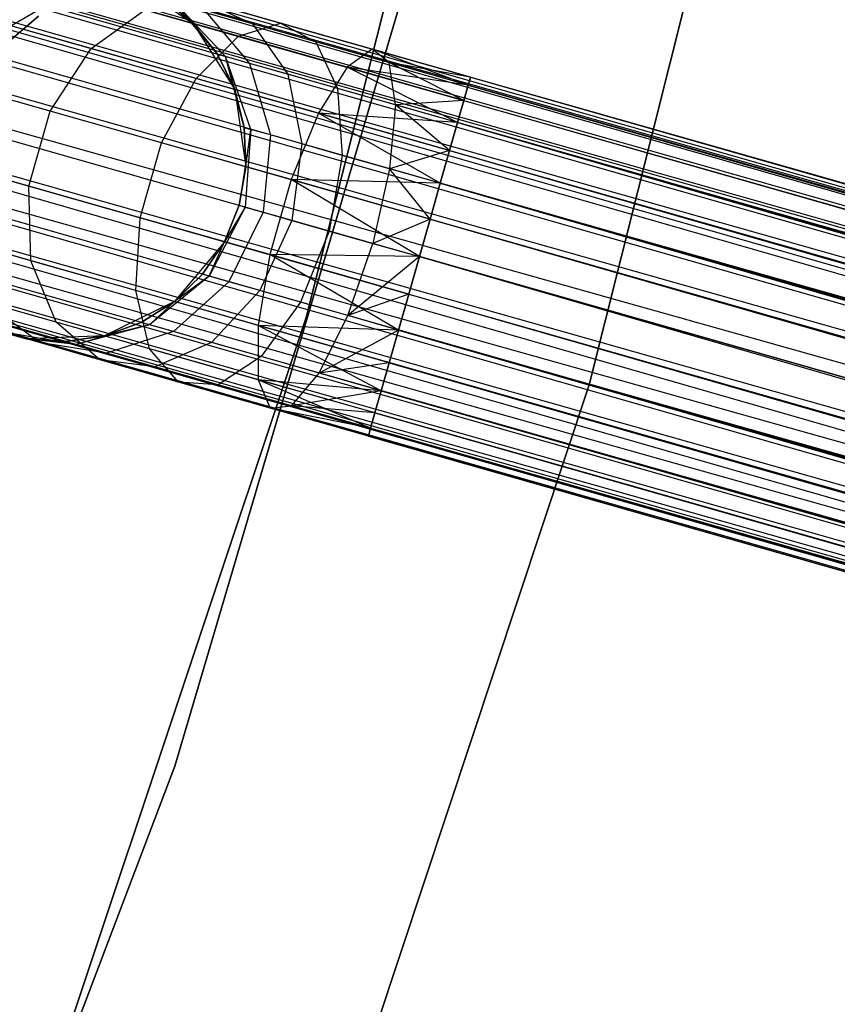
# Model space of a CAD drawing. Extents: x -189 to 189, y -189 to 189.
# Tile 420 of 591: x 57.95 to 62.3, y -21.06 to -15.82. Entities that reach past the tile are written whole.
import ezdxf

# ---------------------------------------------------------------- set-up
doc = ezdxf.new("R2010")
doc.units = 0
doc.header["$LTSCALE"] = 25.4
doc.layers.get('0').update_dxf_attribs({"linetype": 'CONTINUOUS'})

# ---------------------------------------------------------------- blocks, each defined once
blk = doc.blocks.new('CAMELEON-KENAI-C-12244_STL')
at = {"color": 0}
for p, q in [((162.3074, -45.2657, -9), (41.87, -10.9099, -9.191)), ((162.3074, -45.2657, -9), (41.87, -10.9099, -9.191)), ((162.3426, -45.1421, -9.3955), (41.87, -10.9099, -9.809)), ((162.3426, -45.1421, -9.3955), (41.87, -10.9099, -9.809)), ((162.3307, -45.1839, -9.809), (41.87, -10.9099, -9.809)), ((162.3307, -45.1839, -9.809), (41.87, -10.9099, -9.809)), ((162.3426, -45.1421, -9.3955), (41.8819, -10.8681, -9.3955)), ((162.3426, -45.1421, -9.3955), (41.8819, -10.8681, -9.6045)), ((162.3074, -45.2657, -9), (41.8819, -10.8681, -9.3955)), ((162.3074, -45.2657, -9), (41.8819, -10.8681, -9.3955)), ((162.3426, -45.1421, -9.3955), (41.8819, -10.8681, -9.3955)), ((162.3426, -45.1421, -9.3955), (41.8819, -10.8681, -9.6045)), ((41.8468, -10.9917, -9), (162.3074, -45.2657, -9)), ((41.8468, -10.9917, -9), (162.3074, -45.2657, -9)), ((162.3307, -45.1839, -9.809), (41.8468, -10.9917, -10)), ((162.3307, -45.1839, -9.809), (41.8468, -10.9917, -10)), ((41.8131, -11.1099, -8.8309), (162.3074, -45.2657, -9)), ((41.8131, -11.1099, -8.8309), (162.3074, -45.2657, -9)), ((41.8131, -11.1099, -8.8309), (162.2312, -45.5333, -8.691)), ((41.8131, -11.1099, -8.8309), (162.2312, -45.5333, -8.691)), ((162.3307, -45.1839, -9.809), (41.8131, -11.1099, -10.1691)), ((162.3307, -45.1839, -9.809), (41.8131, -11.1099, -10.1691)), ((162.2738, -45.3839, -10.1691), (41.8131, -11.1099, -10.1691)), ((162.2738, -45.3839, -10.1691), (41.8131, -11.1099, -10.1691)), ((41.7706, -11.2593, -8.691), (162.2312, -45.5333, -8.691)), ((41.7706, -11.2593, -8.691), (162.2312, -45.5333, -8.691)), ((41.7706, -11.2593, -8.691), (162.1273, -45.8987, -8.5219)), ((41.7706, -11.2593, -8.691), (162.1273, -45.8987, -8.5219)), ((162.2738, -45.3839, -10.1691), (41.7706, -11.2593, -10.309)), ((162.2738, -45.3839, -10.1691), (41.7706, -11.2593, -10.309)), ((162.1817, -45.7075, -10.4135), (41.7706, -11.2593, -10.309)), ((162.1817, -45.7075, -10.4135), (41.7706, -11.2593, -10.309)), ((41.7211, -11.4335, -8.5864), (162.1273, -45.8987, -8.5219)), ((41.7211, -11.4335, -8.5864), (162.1273, -45.8987, -8.5219)), ((162.1817, -45.7075, -10.4135), (41.7211, -11.4335, -10.4135)), ((162.1817, -45.7075, -10.4135), (41.7211, -11.4335, -10.4135)), ((162.1273, -45.8987, -8.5219), (41.6667, -11.6247, -8.5219)), ((162.1273, -45.8987, -8.5219), (41.6667, -11.6247, -8.5219)), ((41.6667, -11.6247, -10.4781), (162.1817, -45.7075, -10.4135)), ((41.6667, -11.6247, -10.4781), (162.1817, -45.7075, -10.4135)), ((41.6098, -11.8247, -8.5), (162.0704, -46.0987, -8.5)), ((41.6098, -11.8247, -8.5), (162.0704, -46.0987, -8.5)), ((41.6098, -11.8247, -10.5), (162.0704, -46.0987, -10.5)), ((41.6098, -11.8247, -10.5), (162.0704, -46.0987, -10.5)), ((41.6098, -11.8247, -10.5), (162.1817, -45.7075, -10.4135)), ((41.6098, -11.8247, -10.5), (162.1817, -45.7075, -10.4135)), ((41.5529, -12.0246, -8.5219), (162.0135, -46.2986, -8.5219)), ((41.5529, -12.0246, -8.5219), (162.0135, -46.2986, -8.5219)), ((41.5529, -12.0246, -8.5219), (161.9095, -46.664, -8.691)), ((41.5529, -12.0246, -8.5219), (161.9095, -46.664, -8.691)), ((41.5529, -12.0246, -10.4781), (162.0704, -46.0987, -10.5)), ((41.5529, -12.0246, -10.4781), (162.0704, -46.0987, -10.5)), ((161.9591, -46.4899, -10.4135), (41.4985, -12.2159, -10.4135)), ((41.4985, -12.2159, -10.4135), (162.0704, -46.0987, -10.5)), ((161.9591, -46.4899, -10.4135), (41.4985, -12.2159, -10.4135)), ((41.4985, -12.2159, -8.5864), (161.9095, -46.664, -8.691)), ((41.4985, -12.2159, -8.5864), (161.9095, -46.664, -8.691)), ((41.4985, -12.2159, -10.4135), (162.0704, -46.0987, -10.5)), ((161.9591, -46.4899, -10.4135), (41.4489, -12.39, -10.309)), ((161.9591, -46.4899, -10.4135), (41.4489, -12.39, -10.309)), ((161.9095, -46.664, -8.691), (41.4489, -12.39, -8.691)), ((41.4489, -12.39, -8.691), (161.8334, -46.9316, -9)), ((41.4489, -12.39, -8.691), (161.8334, -46.9316, -9)), ((161.9095, -46.664, -8.691), (41.4489, -12.39, -8.691)), ((161.9591, -46.4899, -10.4135), (41.4064, -12.5394, -10.1691)), ((161.9591, -46.4899, -10.4135), (41.4064, -12.5394, -10.1691)), ((161.867, -46.8134, -10.1691), (41.4064, -12.5394, -10.1691)), ((161.867, -46.8134, -10.1691), (41.4064, -12.5394, -10.1691)), ((41.4064, -12.5394, -8.8309), (161.8334, -46.9316, -9)), ((41.4064, -12.5394, -8.8309), (161.8334, -46.9316, -9)), ((161.867, -46.8134, -10.1691), (41.3728, -12.6576, -10)), ((161.867, -46.8134, -10.1691), (41.3728, -12.6576, -10)), ((161.8334, -46.9316, -9), (41.3728, -12.6576, -9)), ((161.8334, -46.9316, -9), (41.3728, -12.6576, -9)), ((161.867, -46.8134, -10.1691), (41.3495, -12.7394, -9.809)), ((161.867, -46.8134, -10.1691), (41.3495, -12.7394, -9.809)), ((161.8101, -47.0134, -9.809), (41.3495, -12.7394, -9.809)), ((161.8101, -47.0134, -9.809), (41.3495, -12.7394, -9.809)), ((161.7982, -47.0552, -9.3955), (41.3495, -12.7394, -9.191)), ((161.7982, -47.0552, -9.3955), (41.3495, -12.7394, -9.191)), ((161.8334, -46.9316, -9), (41.3495, -12.7394, -9.191)), ((161.8334, -46.9316, -9), (41.3495, -12.7394, -9.191)), ((161.8101, -47.0134, -9.809), (41.3376, -12.7812, -9.6045)), ((161.8101, -47.0134, -9.809), (41.3376, -12.7812, -9.3955)), ((161.8101, -47.0134, -9.809), (41.3376, -12.7812, -9.6045)), ((161.8101, -47.0134, -9.809), (41.3376, -12.7812, -9.3955)), ((161.7982, -47.0552, -9.3955), (41.3376, -12.7812, -9.3955)), ((161.7982, -47.0552, -9.3955), (41.3376, -12.7812, -9.3955)), ((60.6062, -12.9119, -167), (59.4724, -17.4038, -167)), ((59.4724, -17.4038, -168), (60.6062, -12.9119, -168)), ((60.6062, -12.9119, -167), (59.4724, -17.4038, -167)), ((59.4724, -17.4038, -168), (60.6062, -12.9119, -168)), ((60.9822, -17.7628, -160.5), (62.1387, -13.1571, -160.5)), ((62.1387, -13.1571, -170), (60.9822, -17.7628, -170)), ((60.9822, -17.7628, -160.5), (62.1387, -13.1571, -160.5)), ((62.1387, -13.1571, -170), (60.9822, -17.7628, -170)), ((60.1008, -15.295, -160.5), (58.7724, -19.7954, -160.5)), ((58.7724, -19.7954, -170), (60.1008, -15.295, -170)), ((58.7724, -19.7954, -170), (60.1008, -15.295, -170)), ((60.1008, -15.295, -160.5), (58.7724, -19.7954, -160.5)), ((58.5259, -15.6037, -167), (58.8711, -15.8355, -167)), ((58.5259, -15.6037, -167), (58.8711, -15.8355, -167)), ((57.8979, -15.8479, -160.0955), (58.2314, -15.6535, -160.25)), ((57.8979, -15.8479, -160.0955), (58.2314, -15.6535, -160.25)), ((58.8711, -15.8355, -161.5), (58.7107, -15.7015, -161.5)), ((58.7107, -15.7015, -161.5), (58.8711, -15.8355, -167)), ((58.7107, -15.7015, -161.5), (58.8711, -15.8355, -167)), ((58.8711, -15.8355, -161.5), (58.7107, -15.7015, -161.5)), ((58.7661, -15.7173, -161.0623), (59.0437, -16.0124, -161.1555)), ((59.0001, -16, -161.5), (58.7661, -15.7173, -161.0623)), ((58.8711, -15.8355, -161.5), (58.7661, -15.7173, -161.0623)), ((59.0001, -16, -161.5), (58.7661, -15.7173, -161.0623)), ((58.8711, -15.8355, -161.5), (58.7661, -15.7173, -161.0623)), ((58.7661, -15.7173, -161.0623), (59.0437, -16.0124, -161.1555)), ((58.9177, -15.7152, -160.0119), (59.187, -15.837, -160.3043)), ((59.3369, -15.8345, -159.6774), (58.9177, -15.7152, -160.0119)), ((59.3369, -15.8345, -159.6774), (58.9177, -15.7152, -160.0119)), ((58.9177, -15.7152, -160.0119), (59.187, -15.837, -160.3043)), ((58.0452, -15.7969, -165), (57.7485, -16.0494, -165)), ((57.7485, -16.0494, -167), (58.0452, -15.7969, -167)), ((57.7485, -16.0494, -167), (58.0452, -15.7969, -167)), ((58.0452, -15.7969, -165), (57.7485, -16.0494, -165)), ((58.3272, -15.9701, -159.5137), (58.6135, -15.7623, -159.7322)), ((58.3272, -15.9701, -159.5137), (58.6135, -15.7623, -159.7322)), ((59.1115, -15.904, -159.3349), (58.6135, -15.7623, -159.7322)), ((59.1115, -15.904, -159.3349), (58.6135, -15.7623, -159.7322)), ((58.9286, -15.7635, -160.6545), (59.1716, -16.0488, -160.8346)), ((59.187, -15.837, -160.3043), (58.9286, -15.7635, -160.6545)), ((59.187, -15.837, -160.3043), (58.9286, -15.7635, -160.6545)), ((58.9286, -15.7635, -160.6545), (59.1716, -16.0488, -160.8346)), ((58.3272, -15.9701, -159.5137), (57.8979, -15.8479, -160.0955)), ((58.3272, -15.9701, -159.5137), (57.8979, -15.8479, -160.0955)), ((58.8711, -15.8355, -167), (59.0922, -16.1877, -167)), ((59.0001, -16, -161.5), (58.8711, -15.8355, -161.5)), ((58.8711, -15.8355, -167), (59.0001, -16, -161.5)), ((58.8711, -15.8355, -167), (59.0922, -16.1877, -167)), ((58.8711, -15.8355, -161.5), (58.8711, -15.8355, -167)), ((58.8711, -15.8355, -161.5), (58.8711, -15.8355, -167)), ((59.0001, -16, -161.5), (58.8711, -15.8355, -161.5)), ((58.8711, -15.8355, -167), (59.0001, -16, -161.5)), ((59.1115, -15.904, -159.3349), (59.3369, -15.8345, -159.6774)), ((59.1115, -15.904, -159.3349), (59.3369, -15.8345, -159.6774)), ((59.187, -15.837, -160.3043), (59.375, -16.1067, -160.5589)), ((59.5239, -15.9329, -160.0356), (59.187, -15.837, -160.3043)), ((59.5239, -15.9329, -160.0356), (59.187, -15.837, -160.3043)), ((59.187, -15.837, -160.3043), (59.375, -16.1067, -160.5589)), ((59.3369, -15.8345, -159.6774), (59.5239, -15.9329, -160.0356)), ((59.8251, -15.9734, -159.4672), (59.3369, -15.8345, -159.6774)), ((59.8251, -15.9734, -159.4672), (59.3369, -15.8345, -159.6774)), ((59.3369, -15.8345, -159.6774), (59.5239, -15.9329, -160.0356)), ((58.8868, -16.1293, -159.0673), (59.1115, -15.904, -159.3349)), ((58.8868, -16.1293, -159.0673), (59.1115, -15.904, -159.3349)), ((59.6915, -16.069, -159.0852), (59.1115, -15.904, -159.3349)), ((59.6915, -16.069, -159.0852), (59.1115, -15.904, -159.3349)), ((59.5239, -15.9329, -160.0356), (59.6402, -16.1821, -160.3474)), ((59.9161, -16.0445, -159.8666), (59.5239, -15.9329, -160.0356)), ((59.9161, -16.0445, -159.8666), (59.5239, -15.9329, -160.0356)), ((59.5239, -15.9329, -160.0356), (59.6402, -16.1821, -160.3474)), ((58.1082, -16.3027, -159.3941), (58.3272, -15.9701, -159.5137)), ((58.1082, -16.3027, -159.3941), (58.3272, -15.9701, -159.5137)), ((58.8868, -16.1293, -159.0673), (58.3272, -15.9701, -159.5137)), ((58.8868, -16.1293, -159.0673), (58.3272, -15.9701, -159.5137)), ((59.0437, -16.0124, -161.1555), (59.0001, -16, -161.5)), ((59.0922, -16.1877, -161.5), (59.0001, -16, -161.5)), ((59.0437, -16.0124, -161.1555), (59.0001, -16, -161.5)), ((59.0001, -16, -161.5), (59.0922, -16.1877, -167)), ((59.0001, -16, -161.5), (59.0922, -16.1877, -167)), ((59.0922, -16.1877, -161.5), (59.0001, -16, -161.5)), ((59.8251, -15.9734, -159.4672), (59.6915, -16.069, -159.0852)), ((59.8251, -15.9734, -159.4672), (59.6915, -16.069, -159.0852)), ((60.349, -16.1224, -159.6045), (59.8251, -15.9734, -159.4672)), ((60.349, -16.1224, -159.3955), (59.8251, -15.9734, -159.4672)), ((60.3371, -16.1642, -159.191), (59.8251, -15.9734, -159.4672)), ((60.349, -16.1224, -159.3955), (59.8251, -15.9734, -159.4672)), ((60.3371, -16.1642, -159.191), (59.8251, -15.9734, -159.4672)), ((60.349, -16.1224, -159.6045), (59.8251, -15.9734, -159.4672)), ((59.9161, -16.0445, -159.8666), (59.8251, -15.9734, -159.4672)), ((59.9161, -16.0445, -159.8666), (59.8251, -15.9734, -159.4672)), ((59.1716, -16.0488, -160.8346), (59.0437, -16.0124, -161.1555)), ((59.1716, -16.0488, -160.8346), (59.0437, -16.0124, -161.1555)), ((59.1788, -16.4006, -161.2188), (59.0437, -16.0124, -161.1555)), ((59.1432, -16.3905, -161.5), (59.0437, -16.0124, -161.1555)), ((59.1788, -16.4006, -161.2188), (59.0437, -16.0124, -161.1555)), ((59.1432, -16.3905, -161.5), (59.0437, -16.0124, -161.1555)), ((59.0922, -16.1877, -161.5), (59.0437, -16.0124, -161.1555)), ((59.0922, -16.1877, -161.5), (59.0437, -16.0124, -161.1555)), ((59.1716, -16.0488, -160.8346), (59.2831, -16.4303, -160.9568)), ((59.375, -16.1067, -160.5589), (59.1716, -16.0488, -160.8346)), ((59.375, -16.1067, -160.5589), (59.1716, -16.0488, -160.8346)), ((59.1716, -16.0488, -160.8346), (59.2831, -16.4303, -160.9568)), ((60.349, -16.1224, -159.6045), (59.9161, -16.0445, -159.8666)), ((60.3371, -16.1642, -159.809), (59.9161, -16.0445, -159.8666)), ((60.349, -16.1224, -159.6045), (59.9161, -16.0445, -159.8666)), ((60.3371, -16.1642, -159.809), (59.9161, -16.0445, -159.8666)), ((60.3138, -16.246, -160), (59.9161, -16.0445, -159.8666)), ((60.3138, -16.246, -160), (59.9161, -16.0445, -159.8666)), ((59.9489, -16.27, -160.2145), (59.9161, -16.0445, -159.8666)), ((59.9489, -16.27, -160.2145), (59.9161, -16.0445, -159.8666)), ((59.375, -16.1067, -160.5589), (59.4492, -16.4775, -160.7318)), ((59.6402, -16.1821, -160.3474), (59.375, -16.1067, -160.5589)), ((59.6402, -16.1821, -160.3474), (59.375, -16.1067, -160.5589)), ((59.375, -16.1067, -160.5589), (59.4492, -16.4775, -160.7318)), ((59.6915, -16.069, -159.0852), (59.5384, -16.3147, -158.7867)), ((59.6915, -16.069, -159.0852), (59.5384, -16.3147, -158.7867)), ((60.2802, -16.3642, -158.8309), (59.6915, -16.069, -159.0852)), ((60.3138, -16.246, -159), (59.6915, -16.069, -159.0852)), ((60.2802, -16.3642, -158.8309), (59.6915, -16.069, -159.0852)), ((60.3138, -16.246, -159), (59.6915, -16.069, -159.0852)), ((60.3371, -16.1642, -159.191), (59.6915, -16.069, -159.0852)), ((60.3371, -16.1642, -159.191), (59.6915, -16.069, -159.0852)), ((58.7015, -16.4715, -158.9209), (58.8868, -16.1293, -159.0673)), ((58.7015, -16.4715, -158.9209), (58.8868, -16.1293, -159.0673)), ((59.5384, -16.3147, -158.7867), (58.8868, -16.1293, -159.0673)), ((59.5384, -16.3147, -158.7867), (58.8868, -16.1293, -159.0673)), ((60.3138, -16.246, -160), (60.3371, -16.1642, -159.809)), ((60.3371, -16.1642, -159.191), (60.3138, -16.246, -159)), ((60.3371, -16.1642, -159.191), (60.3138, -16.246, -159)), ((60.3138, -16.246, -160), (60.3371, -16.1642, -159.809)), ((60.3371, -16.1642, -159.809), (60.349, -16.1224, -159.6045)), ((60.349, -16.1224, -159.3955), (60.3371, -16.1642, -159.191)), ((60.349, -16.1224, -159.3955), (60.3371, -16.1642, -159.191)), ((60.3371, -16.1642, -159.809), (60.349, -16.1224, -159.6045)), ((60.3371, -16.1642, -159.809), (154.9091, -43.1607, -160)), ((60.3371, -16.1642, -159.809), (154.9091, -43.1607, -160)), ((60.3371, -16.1642, -159.809), (154.9442, -43.0371, -159.6045)), ((60.3371, -16.1642, -159.809), (154.9442, -43.0371, -159.6045)), ((60.3371, -16.1642, -159.191), (154.9324, -43.0789, -159.191)), ((60.3371, -16.1642, -159.191), (154.9324, -43.0789, -159.191)), ((60.3371, -16.1642, -159.191), (154.8755, -43.2789, -158.8309)), ((60.3371, -16.1642, -159.191), (154.8755, -43.2789, -158.8309)), ((60.349, -16.1224, -159.6045), (154.9442, -43.0371, -159.6045)), ((60.349, -16.1224, -159.6045), (154.9442, -43.0371, -159.6045)), ((60.349, -16.1224, -159.6045), (154.9324, -43.0789, -159.191)), ((60.349, -16.1224, -159.6045), (154.9324, -43.0789, -159.191)), ((60.349, -16.1224, -159.3955), (154.9324, -43.0789, -159.191)), ((60.349, -16.1224, -159.3955), (154.9324, -43.0789, -159.191)), ((58.1082, -16.3027, -159.3941), (57.653, -16.1732, -160.0109)), ((58.1082, -16.3027, -159.3941), (57.653, -16.1732, -160.0109)), ((59.0922, -16.1877, -167), (59.1509, -16.5994, -167)), ((59.1432, -16.3905, -161.5), (59.0922, -16.1877, -161.5)), ((59.0922, -16.1877, -167), (59.1432, -16.3905, -161.5)), ((59.0922, -16.1877, -167), (59.1509, -16.5994, -167)), ((59.0922, -16.1877, -161.5), (59.0922, -16.1877, -167)), ((59.0922, -16.1877, -161.5), (59.0922, -16.1877, -167)), ((59.1432, -16.3905, -161.5), (59.0922, -16.1877, -161.5)), ((59.0922, -16.1877, -167), (59.1432, -16.3905, -161.5)), ((59.6402, -16.1821, -160.3474), (59.6656, -16.5391, -160.5591)), ((59.9489, -16.27, -160.2145), (59.6402, -16.1821, -160.3474)), ((59.9489, -16.27, -160.2145), (59.6402, -16.1821, -160.3474)), ((59.6402, -16.1821, -160.3474), (59.6656, -16.5391, -160.5591)), ((59.9489, -16.27, -160.2145), (59.9177, -16.6108, -160.4506)), ((59.9489, -16.27, -160.2145), (59.9177, -16.6108, -160.4506)), ((60.3138, -16.246, -160), (59.9489, -16.27, -160.2145)), ((60.3138, -16.246, -160), (59.9489, -16.27, -160.2145)), ((60.2802, -16.3642, -160.1691), (59.9489, -16.27, -160.2145)), ((60.2802, -16.3642, -160.1691), (59.9489, -16.27, -160.2145)), ((60.2377, -16.5136, -160.309), (59.9489, -16.27, -160.2145)), ((60.2377, -16.5136, -160.309), (59.9489, -16.27, -160.2145)), ((60.2802, -16.3642, -160.1691), (60.3138, -16.246, -160)), ((60.3138, -16.246, -159), (60.2802, -16.3642, -158.8309)), ((60.3138, -16.246, -159), (60.2802, -16.3642, -158.8309)), ((60.2802, -16.3642, -160.1691), (60.3138, -16.246, -160)), ((60.3138, -16.246, -160), (154.9091, -43.1607, -160)), ((60.3138, -16.246, -160), (154.9091, -43.1607, -160)), ((60.3138, -16.246, -159), (154.8755, -43.2789, -158.8309)), ((60.3138, -16.246, -159), (154.8755, -43.2789, -158.8309)), ((57.9944, -16.7027, -159.3941), (58.1082, -16.3027, -159.3941)), ((57.9944, -16.7027, -159.3941), (58.1082, -16.3027, -159.3941)), ((58.7015, -16.4715, -158.9209), (58.1082, -16.3027, -159.3941)), ((58.7015, -16.4715, -158.9209), (58.1082, -16.3027, -159.3941)), ((59.5384, -16.3147, -158.7867), (59.3923, -16.6681, -158.6233)), ((59.5384, -16.3147, -158.7867), (59.3923, -16.6681, -158.6233)), ((60.1881, -16.6878, -158.5865), (59.5384, -16.3147, -158.7867)), ((60.2377, -16.5136, -158.691), (59.5384, -16.3147, -158.7867)), ((60.1881, -16.6878, -158.5865), (59.5384, -16.3147, -158.7867)), ((60.2377, -16.5136, -158.691), (59.5384, -16.3147, -158.7867)), ((60.2802, -16.3642, -158.8309), (59.5384, -16.3147, -158.7867)), ((60.2802, -16.3642, -158.8309), (59.5384, -16.3147, -158.7867)), ((60.2377, -16.5136, -160.309), (60.2802, -16.3642, -160.1691)), ((60.2802, -16.3642, -158.8309), (60.2377, -16.5136, -158.691)), ((60.2802, -16.3642, -158.8309), (60.2377, -16.5136, -158.691)), ((60.2377, -16.5136, -160.309), (60.2802, -16.3642, -160.1691)), ((60.2802, -16.3642, -160.1691), (154.8329, -43.4283, -160.309)), ((60.2802, -16.3642, -160.1691), (154.8329, -43.4283, -160.309)), ((60.2802, -16.3642, -160.1691), (154.9091, -43.1607, -160)), ((60.2802, -16.3642, -160.1691), (154.9091, -43.1607, -160)), ((60.2802, -16.3642, -158.8309), (154.8755, -43.2789, -158.8309)), ((60.2802, -16.3642, -158.8309), (154.8755, -43.2789, -158.8309)), ((60.2802, -16.3642, -158.8309), (154.7834, -43.6025, -158.5865)), ((60.2802, -16.3642, -158.8309), (154.7834, -43.6025, -158.5865)), ((59.1788, -16.4006, -161.2188), (59.115, -16.8053, -161.5)), ((59.1788, -16.4006, -161.2188), (59.115, -16.8053, -161.5)), ((59.1509, -16.5994, -161.5), (59.1432, -16.3905, -161.5)), ((59.1432, -16.3905, -161.5), (59.1788, -16.4006, -161.2188)), ((59.1432, -16.3905, -161.5), (59.1788, -16.4006, -161.2188)), ((59.1432, -16.3905, -161.5), (59.1509, -16.5994, -167)), ((59.1432, -16.3905, -161.5), (59.1509, -16.5994, -167)), ((59.1509, -16.5994, -161.5), (59.1432, -16.3905, -161.5)), ((59.1788, -16.4006, -161.2188), (59.1478, -16.8147, -161.2412)), ((59.1788, -16.4006, -161.2188), (59.1478, -16.8147, -161.2412)), ((59.1509, -16.5994, -161.5), (59.1788, -16.4006, -161.2188)), ((59.1509, -16.5994, -161.5), (59.1788, -16.4006, -161.2188)), ((59.2831, -16.4303, -160.9568), (59.1788, -16.4006, -161.2188)), ((59.2831, -16.4303, -160.9568), (59.1788, -16.4006, -161.2188)), ((58.5877, -16.8715, -158.9209), (58.7015, -16.4715, -158.9209)), ((58.5877, -16.8715, -158.9209), (58.7015, -16.4715, -158.9209)), ((59.3923, -16.6681, -158.6233), (58.7015, -16.4715, -158.9209)), ((59.3923, -16.6681, -158.6233), (58.7015, -16.4715, -158.9209)), ((59.2831, -16.4303, -160.9568), (59.2439, -16.842, -161)), ((59.2831, -16.4303, -160.9568), (59.2439, -16.842, -161)), ((59.4492, -16.4775, -160.7318), (59.2831, -16.4303, -160.9568)), ((59.4492, -16.4775, -160.7318), (59.2831, -16.4303, -160.9568)), ((59.4492, -16.4775, -160.7318), (59.3967, -16.8855, -160.7929)), ((59.4492, -16.4775, -160.7318), (59.3967, -16.8855, -160.7929)), ((59.6656, -16.5391, -160.5591), (59.4492, -16.4775, -160.7318)), ((59.6656, -16.5391, -160.5591), (59.4492, -16.4775, -160.7318)), ((60.2377, -16.5136, -160.309), (59.9177, -16.6108, -160.4506)), ((60.2377, -16.5136, -160.309), (59.9177, -16.6108, -160.4506)), ((60.1881, -16.6878, -160.4135), (60.2377, -16.5136, -160.309)), ((60.2377, -16.5136, -158.691), (60.1881, -16.6878, -158.5865)), ((60.2377, -16.5136, -158.691), (60.1881, -16.6878, -158.5865)), ((60.1881, -16.6878, -160.4135), (60.2377, -16.5136, -160.309)), ((60.2377, -16.5136, -160.309), (154.8329, -43.4283, -160.309)), ((60.2377, -16.5136, -160.309), (154.8329, -43.4283, -160.309)), ((60.2377, -16.5136, -158.691), (154.7834, -43.6025, -158.5865)), ((60.2377, -16.5136, -158.691), (154.7834, -43.6025, -158.5865)), ((57.9944, -16.7027, -159.3941), (57.5392, -16.5732, -160.0109)), ((57.9944, -16.7027, -159.3941), (57.5392, -16.5732, -160.0109)), ((59.6656, -16.5391, -160.5591), (59.5959, -16.9422, -160.634)), ((59.6656, -16.5391, -160.5591), (59.5959, -16.9422, -160.634)), ((59.9177, -16.6108, -160.4506), (59.6656, -16.5391, -160.5591)), ((59.9177, -16.6108, -160.4506), (59.6656, -16.5391, -160.5591)), ((59.1509, -16.5994, -167), (59.115, -16.8053, -167)), ((59.115, -16.8053, -161.5), (59.1509, -16.5994, -161.5)), ((59.115, -16.8053, -161.5), (59.1509, -16.5994, -161.5)), ((59.1509, -16.5994, -167), (59.115, -16.8053, -167)), ((59.1509, -16.5994, -161.5), (59.1509, -16.5994, -167)), ((59.1509, -16.5994, -161.5), (59.1509, -16.5994, -167)), ((59.9177, -16.6108, -160.4506), (59.8279, -17.0082, -160.5341)), ((59.9177, -16.6108, -160.4506), (59.8279, -17.0082, -160.5341)), ((60.1881, -16.6878, -160.4135), (59.9177, -16.6108, -160.4506)), ((60.1881, -16.6878, -160.4135), (59.9177, -16.6108, -160.4506)), ((60.1337, -16.879, -160.4781), (59.9177, -16.6108, -160.4506)), ((60.1337, -16.879, -160.4781), (59.9177, -16.6108, -160.4506)), ((59.3923, -16.6681, -158.6233), (59.2785, -17.068, -158.6233)), ((59.3923, -16.6681, -158.6233), (59.2785, -17.068, -158.6233)), ((60.0768, -17.079, -158.5), (59.3923, -16.6681, -158.6233)), ((60.1337, -16.879, -158.5219), (59.3923, -16.6681, -158.6233)), ((60.0768, -17.079, -158.5), (59.3923, -16.6681, -158.6233)), ((60.1337, -16.879, -158.5219), (59.3923, -16.6681, -158.6233)), ((60.1881, -16.6878, -158.5865), (59.3923, -16.6681, -158.6233)), ((60.1881, -16.6878, -158.5865), (59.3923, -16.6681, -158.6233)), ((60.1337, -16.879, -160.4781), (60.1881, -16.6878, -160.4135)), ((60.1881, -16.6878, -158.5865), (60.1337, -16.879, -158.5219)), ((60.1881, -16.6878, -158.5865), (60.1337, -16.879, -158.5219)), ((60.1337, -16.879, -160.4781), (60.1881, -16.6878, -160.4135)), ((60.1881, -16.6878, -160.4135), (154.729, -43.7937, -160.4781)), ((60.1881, -16.6878, -160.4135), (154.729, -43.7937, -160.4781)), ((60.1881, -16.6878, -160.4135), (154.8329, -43.4283, -160.309)), ((60.1881, -16.6878, -160.4135), (154.8329, -43.4283, -160.309)), ((60.1881, -16.6878, -158.5865), (154.7834, -43.6025, -158.5865)), ((60.1881, -16.6878, -158.5865), (154.7834, -43.6025, -158.5865)), ((60.1881, -16.6878, -158.5865), (154.6721, -43.9937, -158.5)), ((60.1881, -16.6878, -158.5865), (154.6721, -43.9937, -158.5)), ((58.0055, -17.1008, -159.5137), (57.9944, -16.7027, -159.3941)), ((58.5877, -16.8715, -158.9209), (57.9944, -16.7027, -159.3941)), ((58.0055, -17.1008, -159.5137), (57.9944, -16.7027, -159.3941)), ((58.5877, -16.8715, -158.9209), (57.9944, -16.7027, -159.3941)), ((59.1478, -16.8147, -161.2412), (58.9561, -17.183, -161.2188)), ((59.1478, -16.8147, -161.2412), (58.9561, -17.183, -161.2188)), ((59.115, -16.8053, -167), (59.0371, -16.9993, -167)), ((59.0371, -16.9993, -161.5), (59.115, -16.8053, -161.5)), ((59.0371, -16.9993, -161.5), (59.115, -16.8053, -161.5)), ((59.115, -16.8053, -167), (59.0371, -16.9993, -167)), ((59.1478, -16.8147, -161.2412), (59.0371, -16.9993, -161.5)), ((59.1478, -16.8147, -161.2412), (59.0371, -16.9993, -161.5)), ((59.2439, -16.842, -161), (59.0605, -17.2127, -160.9568)), ((59.2439, -16.842, -161), (59.0605, -17.2127, -160.9568)), ((59.115, -16.8053, -161.5), (59.1478, -16.8147, -161.2412)), ((59.115, -16.8053, -161.5), (59.1478, -16.8147, -161.2412)), ((59.115, -16.8053, -161.5), (59.115, -16.8053, -167)), ((59.115, -16.8053, -161.5), (59.115, -16.8053, -167)), ((59.1478, -16.8147, -161.2412), (59.2439, -16.842, -161)), ((59.1478, -16.8147, -161.2412), (59.2439, -16.842, -161)), ((59.2439, -16.842, -161), (59.3967, -16.8855, -160.7929)), ((59.2439, -16.842, -161), (59.3967, -16.8855, -160.7929)), ((58.5651, -17.26, -159.0673), (58.5877, -16.8715, -158.9209)), ((58.5651, -17.26, -159.0673), (58.5877, -16.8715, -158.9209)), ((59.2785, -17.068, -158.6233), (58.5877, -16.8715, -158.9209)), ((59.2785, -17.068, -158.6233), (58.5877, -16.8715, -158.9209)), ((59.3967, -16.8855, -160.7929), (59.2266, -17.26, -160.7318)), ((59.3967, -16.8855, -160.7929), (59.2266, -17.26, -160.7318)), ((59.3967, -16.8855, -160.7929), (59.5959, -16.9422, -160.634)), ((59.3967, -16.8855, -160.7929), (59.5959, -16.9422, -160.634)), ((60.1337, -16.879, -160.4781), (59.8279, -17.0082, -160.5341)), ((60.1337, -16.879, -160.4781), (59.8279, -17.0082, -160.5341)), ((60.0768, -17.079, -160.5), (60.1337, -16.879, -160.4781)), ((60.1337, -16.879, -158.5219), (60.0768, -17.079, -158.5)), ((60.1337, -16.879, -158.5219), (60.0768, -17.079, -158.5)), ((60.0768, -17.079, -160.5), (60.1337, -16.879, -160.4781)), ((60.1337, -16.879, -160.4781), (154.729, -43.7937, -160.4781)), ((60.1337, -16.879, -160.4781), (154.729, -43.7937, -160.4781)), ((60.1337, -16.879, -158.5219), (154.6721, -43.9937, -158.5)), ((60.1337, -16.879, -158.5219), (154.6721, -43.9937, -158.5)), ((59.5959, -16.9422, -160.634), (59.443, -17.3215, -160.5591)), ((59.5959, -16.9422, -160.634), (59.443, -17.3215, -160.5591)), ((59.5959, -16.9422, -160.634), (59.8279, -17.0082, -160.5341)), ((59.5959, -16.9422, -160.634), (59.8279, -17.0082, -160.5341)), ((58.0055, -17.1008, -159.5137), (57.5762, -16.9786, -160.0955)), ((58.0055, -17.1008, -159.5137), (57.5762, -16.9786, -160.0955)), ((59.0371, -16.9993, -167), (58.7704, -17.3184, -167)), ((59.0371, -16.9993, -167), (58.7704, -17.3184, -167)), ((58.9205, -17.1729, -161.5), (59.0371, -16.9993, -161.5)), ((59.0371, -16.9993, -167), (58.9205, -17.1729, -161.5)), ((58.9205, -17.1729, -161.5), (59.0371, -16.9993, -161.5)), ((59.0371, -16.9993, -167), (58.9205, -17.1729, -161.5)), ((58.9561, -17.183, -161.2188), (59.0371, -16.9993, -161.5)), ((58.9561, -17.183, -161.2188), (59.0371, -16.9993, -161.5)), ((59.0371, -16.9993, -161.5), (59.0371, -16.9993, -167)), ((59.0371, -16.9993, -161.5), (59.0371, -16.9993, -167)), ((59.695, -17.3933, -160.4506), (59.8279, -17.0082, -160.5341)), ((59.695, -17.3933, -160.4506), (59.8279, -17.0082, -160.5341)), ((59.8279, -17.0082, -160.5341), (60.0768, -17.079, -160.5)), ((59.8279, -17.0082, -160.5341), (60.0768, -17.079, -160.5)), ((58.1395, -17.4282, -159.7322), (58.0055, -17.1008, -159.5137)), ((58.5651, -17.26, -159.0673), (58.0055, -17.1008, -159.5137)), ((58.1395, -17.4282, -159.7322), (58.0055, -17.1008, -159.5137)), ((58.5651, -17.26, -159.0673), (58.0055, -17.1008, -159.5137)), ((59.2785, -17.068, -158.6233), (59.2167, -17.4454, -158.7867)), ((59.2785, -17.068, -158.6233), (59.2167, -17.4454, -158.7867)), ((59.9655, -17.4702, -158.5865), (59.2785, -17.068, -158.6233)), ((60.0199, -17.279, -158.5219), (59.2785, -17.068, -158.6233)), ((59.9655, -17.4702, -158.5865), (59.2785, -17.068, -158.6233)), ((60.0199, -17.279, -158.5219), (59.2785, -17.068, -158.6233)), ((60.0768, -17.079, -158.5), (59.2785, -17.068, -158.6233)), ((60.0768, -17.079, -158.5), (59.2785, -17.068, -158.6233)), ((60.0768, -17.079, -160.5), (59.695, -17.3933, -160.4506)), ((60.0768, -17.079, -160.5), (59.695, -17.3933, -160.4506)), ((60.0768, -17.079, -158.5), (60.0199, -17.279, -158.5219)), ((60.0199, -17.279, -160.4781), (60.0768, -17.079, -160.5)), ((60.0199, -17.279, -160.4781), (60.0768, -17.079, -160.5)), ((60.0768, -17.079, -158.5), (60.0199, -17.279, -158.5219)), ((154.6721, -43.9937, -158.5), (60.0768, -17.079, -158.5)), ((60.0768, -17.079, -158.5), (154.5608, -44.3849, -158.5865)), ((60.0768, -17.079, -158.5), (154.5608, -44.3849, -158.5865)), ((60.0768, -17.079, -160.5), (154.6721, -43.9937, -160.5)), ((60.0768, -17.079, -160.5), (154.6721, -43.9937, -160.5)), ((154.6721, -43.9937, -158.5), (60.0768, -17.079, -158.5)), ((58.9561, -17.183, -161.2188), (58.637, -17.442, -161.1555)), ((58.9561, -17.183, -161.2188), (58.637, -17.442, -161.1555)), ((59.0605, -17.2127, -160.9568), (58.7649, -17.4784, -160.8346)), ((59.0605, -17.2127, -160.9568), (58.7649, -17.4784, -160.8346)), ((58.7704, -17.3184, -161.5), (58.9205, -17.1729, -161.5)), ((58.9205, -17.1729, -161.5), (58.7704, -17.3184, -167)), ((58.9205, -17.1729, -161.5), (58.7704, -17.3184, -167)), ((58.7704, -17.3184, -161.5), (58.9205, -17.1729, -161.5)), ((58.9561, -17.183, -161.2188), (58.7704, -17.3184, -161.5)), ((58.9561, -17.183, -161.2188), (58.7704, -17.3184, -161.5)), ((58.9561, -17.183, -161.2188), (58.9205, -17.1729, -161.5)), ((58.9561, -17.183, -161.2188), (58.9205, -17.1729, -161.5)), ((59.0605, -17.2127, -160.9568), (58.9561, -17.183, -161.2188)), ((59.0605, -17.2127, -160.9568), (58.9561, -17.183, -161.2188)), ((59.2266, -17.26, -160.7318), (59.0605, -17.2127, -160.9568)), ((59.2266, -17.26, -160.7318), (59.0605, -17.2127, -160.9568)), ((58.6375, -17.5699, -159.3349), (58.5651, -17.26, -159.0673)), ((59.2167, -17.4454, -158.7867), (58.5651, -17.26, -159.0673)), ((58.6375, -17.5699, -159.3349), (58.5651, -17.26, -159.0673)), ((59.2167, -17.4454, -158.7867), (58.5651, -17.26, -159.0673)), ((59.2266, -17.26, -160.7318), (58.9683, -17.5362, -160.5589)), ((59.2266, -17.26, -160.7318), (58.9683, -17.5362, -160.5589)), ((59.443, -17.3215, -160.5591), (59.2266, -17.26, -160.7318)), ((59.443, -17.3215, -160.5591), (59.2266, -17.26, -160.7318)), ((58.0517, -17.5368, -160.4477), (57.7574, -17.3195, -160.25)), ((58.1395, -17.4282, -159.7322), (57.7574, -17.3195, -160.25)), ((58.0517, -17.5368, -160.4477), (57.7574, -17.3195, -160.25)), ((58.1395, -17.4282, -159.7322), (57.7574, -17.3195, -160.25)), ((58.7704, -17.3184, -167), (58.3971, -17.5015, -167)), ((58.7704, -17.3184, -167), (58.3971, -17.5015, -167)), ((58.5934, -17.4296, -161.5), (58.7704, -17.3184, -161.5)), ((58.7704, -17.3184, -167), (58.5934, -17.4296, -161.5)), ((58.5934, -17.4296, -161.5), (58.7704, -17.3184, -161.5)), ((58.7704, -17.3184, -167), (58.5934, -17.4296, -161.5)), ((58.637, -17.442, -161.1555), (58.7704, -17.3184, -161.5)), ((58.637, -17.442, -161.1555), (58.7704, -17.3184, -161.5)), ((58.7704, -17.3184, -161.5), (58.7704, -17.3184, -167)), ((58.7704, -17.3184, -161.5), (58.7704, -17.3184, -167)), ((59.443, -17.3215, -160.5591), (59.2334, -17.6117, -160.3474)), ((59.443, -17.3215, -160.5591), (59.2334, -17.6117, -160.3474)), ((59.695, -17.3933, -160.4506), (59.443, -17.3215, -160.5591)), ((59.695, -17.3933, -160.4506), (59.443, -17.3215, -160.5591)), ((60.0199, -17.279, -160.4781), (59.695, -17.3933, -160.4506)), ((60.0199, -17.279, -160.4781), (59.695, -17.3933, -160.4506)), ((60.0199, -17.279, -158.5219), (59.9655, -17.4702, -158.5865)), ((59.9655, -17.4702, -160.4135), (60.0199, -17.279, -160.4781)), ((59.9655, -17.4702, -160.4135), (60.0199, -17.279, -160.4781)), ((60.0199, -17.279, -158.5219), (59.9655, -17.4702, -158.5865)), ((60.0199, -17.279, -158.5219), (154.5608, -44.3849, -158.5865)), ((60.0199, -17.279, -158.5219), (154.5608, -44.3849, -158.5865)), ((60.0199, -17.279, -160.4781), (154.6152, -44.1936, -160.4781)), ((60.0199, -17.279, -160.4781), (154.6152, -44.1936, -160.4781)), ((57.9815, -17.5168, -167), (57.5957, -17.3619, -167)), ((57.9815, -17.5168, -167), (57.5957, -17.3619, -167)), ((59.4724, -17.4038, -167), (58.006, -21.7983, -167)), ((58.006, -21.7983, -168), (59.4724, -17.4038, -168)), ((59.4724, -17.4038, -167), (58.006, -21.7983, -167)), ((58.006, -21.7983, -168), (59.4724, -17.4038, -168)), ((59.4724, -17.4038, -167), (59.4724, -17.4038, -168)), ((59.4724, -17.4038, -167), (59.4724, -17.4038, -168)), ((59.5421, -17.6995, -160.2145), (59.695, -17.3933, -160.4506)), ((59.5421, -17.6995, -160.2145), (59.695, -17.3933, -160.4506)), ((59.9655, -17.4702, -160.4135), (59.695, -17.3933, -160.4506)), ((59.9655, -17.4702, -160.4135), (59.695, -17.3933, -160.4506)), ((57.9815, -17.5168, -167), (57.7805, -17.4596, -161.5)), ((57.9815, -17.5168, -167), (57.7805, -17.4596, -161.5)), ((58.2455, -17.5468, -161.0623), (57.8494, -17.4792, -160.9553)), ((57.8494, -17.4792, -160.9553), (57.9815, -17.5168, -161.5)), ((57.8494, -17.4792, -160.9553), (57.9815, -17.5168, -161.5)), ((58.0517, -17.5368, -160.4477), (57.8494, -17.4792, -160.9553)), ((58.2455, -17.5468, -161.0623), (57.8494, -17.4792, -160.9553)), ((58.0517, -17.5368, -160.4477), (57.8494, -17.4792, -160.9553)), ((58.3733, -17.6283, -160.0119), (58.1395, -17.4282, -159.7322)), ((58.6375, -17.5699, -159.3349), (58.1395, -17.4282, -159.7322)), ((58.3733, -17.6283, -160.0119), (58.1395, -17.4282, -159.7322)), ((58.6375, -17.5699, -159.3349), (58.1395, -17.4282, -159.7322)), ((58.637, -17.442, -161.1555), (58.2455, -17.5468, -161.0623)), ((58.637, -17.442, -161.1555), (58.2455, -17.5468, -161.0623)), ((58.3971, -17.5015, -161.5), (58.5934, -17.4296, -161.5)), ((58.5934, -17.4296, -161.5), (58.3971, -17.5015, -167)), ((58.5934, -17.4296, -161.5), (58.3971, -17.5015, -167)), ((58.3971, -17.5015, -161.5), (58.5934, -17.4296, -161.5)), ((58.637, -17.442, -161.1555), (58.3971, -17.5015, -161.5)), ((58.637, -17.442, -161.1555), (58.3971, -17.5015, -161.5)), ((58.7649, -17.4784, -160.8346), (58.408, -17.593, -160.6545)), ((58.7649, -17.4784, -160.8346), (58.408, -17.593, -160.6545)), ((58.637, -17.442, -161.1555), (58.5934, -17.4296, -161.5)), ((58.637, -17.442, -161.1555), (58.5934, -17.4296, -161.5)), ((58.7649, -17.4784, -160.8346), (58.637, -17.442, -161.1555)), ((58.7649, -17.4784, -160.8346), (58.637, -17.442, -161.1555)), ((58.9683, -17.5362, -160.5589), (58.7649, -17.4784, -160.8346)), ((58.9683, -17.5362, -160.5589), (58.7649, -17.4784, -160.8346)), ((59.8734, -17.7938, -158.8309), (59.2167, -17.4454, -158.7867)), ((59.2167, -17.4454, -158.7867), (59.2175, -17.7349, -159.0852)), ((59.916, -17.6443, -158.691), (59.2167, -17.4454, -158.7867)), ((59.8734, -17.7938, -158.8309), (59.2167, -17.4454, -158.7867)), ((59.916, -17.6443, -158.691), (59.2167, -17.4454, -158.7867)), ((59.9655, -17.4702, -158.5865), (59.2167, -17.4454, -158.7867)), ((59.9655, -17.4702, -158.5865), (59.2167, -17.4454, -158.7867)), ((59.2167, -17.4454, -158.7867), (59.2175, -17.7349, -159.0852)), ((59.9655, -17.4702, -160.4135), (59.5421, -17.6995, -160.2145)), ((59.9655, -17.4702, -160.4135), (59.5421, -17.6995, -160.2145)), ((59.9655, -17.4702, -158.5865), (59.916, -17.6443, -158.691)), ((59.916, -17.6443, -160.309), (59.9655, -17.4702, -160.4135)), ((59.916, -17.6443, -160.309), (59.9655, -17.4702, -160.4135)), ((59.9655, -17.4702, -158.5865), (59.916, -17.6443, -158.691)), ((59.9655, -17.4702, -158.5865), (154.5608, -44.3849, -158.5865)), ((59.9655, -17.4702, -158.5865), (154.5608, -44.3849, -158.5865)), ((59.9655, -17.4702, -158.5865), (154.4687, -44.7084, -158.8309)), ((59.9655, -17.4702, -158.5865), (154.4687, -44.7084, -158.8309)), ((59.9655, -17.4702, -160.4135), (154.5112, -44.559, -160.309)), ((59.9655, -17.4702, -160.4135), (154.5112, -44.559, -160.309)), ((59.9655, -17.4702, -160.4135), (154.6152, -44.1936, -160.4781)), ((59.9655, -17.4702, -160.4135), (154.6152, -44.1936, -160.4781)), ((58.3971, -17.5015, -167), (57.9815, -17.5168, -167)), ((58.3971, -17.5015, -167), (57.9815, -17.5168, -167)), ((58.2455, -17.5468, -161.0623), (57.9815, -17.5168, -161.5)), ((57.9815, -17.5168, -161.5), (58.1901, -17.531, -161.5)), ((58.2455, -17.5468, -161.0623), (57.9815, -17.5168, -161.5)), ((57.9815, -17.5168, -161.5), (57.9815, -17.5168, -167)), ((58.1901, -17.531, -161.5), (57.9815, -17.5168, -167)), ((58.1901, -17.531, -161.5), (57.9815, -17.5168, -167)), ((57.9815, -17.5168, -161.5), (58.1901, -17.531, -161.5)), ((57.9815, -17.5168, -161.5), (57.9815, -17.5168, -167)), ((58.1901, -17.531, -161.5), (58.3971, -17.5015, -161.5)), ((58.3971, -17.5015, -167), (58.1901, -17.531, -161.5)), ((58.1901, -17.531, -161.5), (58.3971, -17.5015, -161.5)), ((58.3971, -17.5015, -167), (58.1901, -17.531, -161.5)), ((58.2455, -17.5468, -161.0623), (58.1901, -17.531, -161.5)), ((58.2455, -17.5468, -161.0623), (58.1901, -17.531, -161.5)), ((58.2455, -17.5468, -161.0623), (58.3971, -17.5015, -161.5)), ((58.2455, -17.5468, -161.0623), (58.3971, -17.5015, -161.5)), ((58.3971, -17.5015, -161.5), (58.3971, -17.5015, -167)), ((58.3971, -17.5015, -161.5), (58.3971, -17.5015, -167)), ((58.408, -17.593, -160.6545), (58.0517, -17.5368, -160.4477)), ((58.3733, -17.6283, -160.0119), (58.0517, -17.5368, -160.4477)), ((58.408, -17.593, -160.6545), (58.0517, -17.5368, -160.4477)), ((58.3733, -17.6283, -160.0119), (58.0517, -17.5368, -160.4477)), ((58.408, -17.593, -160.6545), (58.2455, -17.5468, -161.0623)), ((58.408, -17.593, -160.6545), (58.2455, -17.5468, -161.0623)), ((58.7926, -17.7476, -159.6774), (58.6375, -17.5699, -159.3349)), ((59.2175, -17.7349, -159.0852), (58.6375, -17.5699, -159.3349)), ((58.7926, -17.7476, -159.6774), (58.6375, -17.5699, -159.3349)), ((59.2175, -17.7349, -159.0852), (58.6375, -17.5699, -159.3349)), ((58.9683, -17.5362, -160.5589), (58.6665, -17.6665, -160.3043)), ((58.9683, -17.5362, -160.5589), (58.6665, -17.6665, -160.3043)), ((59.2334, -17.6117, -160.3474), (58.9683, -17.5362, -160.5589)), ((59.2334, -17.6117, -160.3474), (58.9683, -17.5362, -160.5589)), ((58.6665, -17.6665, -160.3043), (58.3733, -17.6283, -160.0119)), ((58.7926, -17.7476, -159.6774), (58.3733, -17.6283, -160.0119)), ((58.6665, -17.6665, -160.3043), (58.3733, -17.6283, -160.0119)), ((58.7926, -17.7476, -159.6774), (58.3733, -17.6283, -160.0119)), ((58.6665, -17.6665, -160.3043), (58.408, -17.593, -160.6545)), ((58.6665, -17.6665, -160.3043), (58.408, -17.593, -160.6545)), ((59.2334, -17.6117, -160.3474), (59.0033, -17.7624, -160.0356)), ((59.2334, -17.6117, -160.3474), (59.0033, -17.7624, -160.0356)), ((59.5421, -17.6995, -160.2145), (59.2334, -17.6117, -160.3474)), ((59.5421, -17.6995, -160.2145), (59.2334, -17.6117, -160.3474)), ((59.0033, -17.7624, -160.0356), (58.6665, -17.6665, -160.3043)), ((59.0033, -17.7624, -160.0356), (58.6665, -17.6665, -160.3043)), ((59.916, -17.6443, -160.309), (59.5421, -17.6995, -160.2145)), ((59.916, -17.6443, -160.309), (59.5421, -17.6995, -160.2145)), ((59.916, -17.6443, -158.691), (59.8734, -17.7938, -158.8309)), ((59.8734, -17.7938, -160.1691), (59.916, -17.6443, -160.309)), ((59.8734, -17.7938, -160.1691), (59.916, -17.6443, -160.309)), ((59.916, -17.6443, -158.691), (59.8734, -17.7938, -158.8309)), ((59.916, -17.6443, -158.691), (154.4687, -44.7084, -158.8309)), ((59.916, -17.6443, -158.691), (154.4687, -44.7084, -158.8309)), ((59.916, -17.6443, -160.309), (154.5112, -44.559, -160.309)), ((59.916, -17.6443, -160.309), (154.5112, -44.559, -160.309)), ((59.8166, -17.9937, -159.191), (59.2175, -17.7349, -159.0852)), ((59.2175, -17.7349, -159.0852), (59.2808, -17.8865, -159.4672)), ((59.8398, -17.912, -159), (59.2175, -17.7349, -159.0852)), ((59.8166, -17.9937, -159.191), (59.2175, -17.7349, -159.0852)), ((59.8398, -17.912, -159), (59.2175, -17.7349, -159.0852)), ((59.8734, -17.7938, -158.8309), (59.2175, -17.7349, -159.0852)), ((59.8734, -17.7938, -158.8309), (59.2175, -17.7349, -159.0852)), ((59.2175, -17.7349, -159.0852), (59.2808, -17.8865, -159.4672)), ((59.3956, -17.874, -159.8666), (59.5421, -17.6995, -160.2145)), ((59.3956, -17.874, -159.8666), (59.5421, -17.6995, -160.2145)), ((59.8734, -17.7938, -160.1691), (59.5421, -17.6995, -160.2145)), ((59.8734, -17.7938, -160.1691), (59.5421, -17.6995, -160.2145)), ((59.0033, -17.7624, -160.0356), (58.7926, -17.7476, -159.6774)), ((59.2808, -17.8865, -159.4672), (58.7926, -17.7476, -159.6774)), ((59.0033, -17.7624, -160.0356), (58.7926, -17.7476, -159.6774)), ((59.2808, -17.8865, -159.4672), (58.7926, -17.7476, -159.6774)), ((59.3956, -17.874, -159.8666), (59.0033, -17.7624, -160.0356)), ((59.3956, -17.874, -159.8666), (59.0033, -17.7624, -160.0356)), ((59.8734, -17.7938, -160.1691), (59.3956, -17.874, -159.8666)), ((59.8734, -17.7938, -160.1691), (59.3956, -17.874, -159.8666)), ((59.4848, -22.2692, -160.5), (60.9822, -17.7628, -160.5)), ((60.9822, -17.7628, -170), (59.4848, -22.2692, -170)), ((59.4848, -22.2692, -160.5), (60.9822, -17.7628, -160.5)), ((60.9822, -17.7628, -170), (59.4848, -22.2692, -170)), ((59.8734, -17.7938, -158.8309), (59.8398, -17.912, -159)), ((59.8398, -17.912, -160), (59.8734, -17.7938, -160.1691)), ((59.8398, -17.912, -160), (59.8734, -17.7938, -160.1691)), ((59.8734, -17.7938, -158.8309), (59.8398, -17.912, -159)), ((59.8734, -17.7938, -158.8309), (154.4687, -44.7084, -158.8309)), ((59.8734, -17.7938, -158.8309), (154.4687, -44.7084, -158.8309)), ((59.8734, -17.7938, -158.8309), (154.4118, -44.9084, -159.191)), ((59.8734, -17.7938, -158.8309), (154.4118, -44.9084, -159.191)), ((59.8734, -17.7938, -160.1691), (154.4351, -44.8266, -160)), ((59.8734, -17.7938, -160.1691), (154.4351, -44.8266, -160)), ((59.8734, -17.7938, -160.1691), (154.5112, -44.559, -160.309)), ((59.8734, -17.7938, -160.1691), (154.5112, -44.559, -160.309)), ((60.9822, -17.7628, -160.5), (60.9822, -17.7628, -170)), ((60.9822, -17.7628, -160.5), (60.9822, -17.7628, -170)), ((59.2808, -17.8865, -159.4672), (59.3956, -17.874, -159.8666)), ((59.2808, -17.8865, -159.4672), (59.3956, -17.874, -159.8666)), ((59.8047, -18.0356, -159.3955), (59.2808, -17.8865, -159.4672)), ((59.8047, -18.0356, -159.6045), (59.2808, -17.8865, -159.4672)), ((59.8166, -17.9937, -159.809), (59.2808, -17.8865, -159.4672)), ((59.8166, -17.9937, -159.809), (59.2808, -17.8865, -159.4672)), ((59.8047, -18.0356, -159.6045), (59.2808, -17.8865, -159.4672)), ((59.8047, -18.0356, -159.3955), (59.2808, -17.8865, -159.4672)), ((59.8166, -17.9937, -159.191), (59.2808, -17.8865, -159.4672)), ((59.8166, -17.9937, -159.191), (59.2808, -17.8865, -159.4672)), ((59.8398, -17.912, -160), (59.3956, -17.874, -159.8666)), ((59.8398, -17.912, -160), (59.3956, -17.874, -159.8666)), ((59.8166, -17.9937, -159.809), (59.3956, -17.874, -159.8666)), ((59.8166, -17.9937, -159.809), (59.3956, -17.874, -159.8666)), ((59.8398, -17.912, -159), (59.8166, -17.9937, -159.191)), ((59.8166, -17.9937, -159.809), (59.8398, -17.912, -160)), ((59.8166, -17.9937, -159.809), (59.8398, -17.912, -160)), ((59.8398, -17.912, -159), (59.8166, -17.9937, -159.191)), ((59.8398, -17.912, -159), (154.4118, -44.9084, -159.191)), ((59.8398, -17.912, -159), (154.4118, -44.9084, -159.191)), ((59.8398, -17.912, -160), (154.4351, -44.8266, -160)), ((59.8398, -17.912, -160), (154.4351, -44.8266, -160)), ((59.8166, -17.9937, -159.191), (59.8047, -18.0356, -159.3955)), ((59.8047, -18.0356, -159.6045), (59.8166, -17.9937, -159.809)), ((59.8047, -18.0356, -159.6045), (59.8166, -17.9937, -159.809)), ((59.8166, -17.9937, -159.191), (59.8047, -18.0356, -159.3955)), ((59.8166, -17.9937, -159.191), (154.4118, -44.9084, -159.191)), ((59.8166, -17.9937, -159.191), (154.4118, -44.9084, -159.191)), ((59.8166, -17.9937, -159.191), (154.3999, -44.9502, -159.6045)), ((59.8166, -17.9937, -159.191), (154.3999, -44.9502, -159.6045)), ((59.8166, -17.9937, -159.809), (154.3999, -44.9502, -159.6045)), ((59.8166, -17.9937, -159.809), (154.3999, -44.9502, -159.6045)), ((59.8166, -17.9937, -159.809), (154.4351, -44.8266, -160)), ((59.8166, -17.9937, -159.809), (154.4351, -44.8266, -160)), ((59.8047, -18.0356, -159.3955), (154.3999, -44.9502, -159.6045)), ((59.8047, -18.0356, -159.3955), (154.3999, -44.9502, -159.6045)), ((59.8047, -18.0356, -159.6045), (154.3999, -44.9502, -159.6045)), ((59.8047, -18.0356, -159.6045), (154.3999, -44.9502, -159.6045)), ((58.7724, -19.7954, -160.5), (57.1075, -24.1825, -160.5)), ((57.1075, -24.1825, -170), (58.7724, -19.7954, -170)), ((57.1075, -24.1825, -170), (58.7724, -19.7954, -170)), ((58.7724, -19.7954, -160.5), (57.1075, -24.1825, -160.5)), ((58.7724, -19.7954, -170), (58.7724, -19.7954, -160.5)), ((58.7724, -19.7954, -170), (58.7724, -19.7954, -160.5))]:
    blk.add_line(p, q, dxfattribs=at)

msp = doc.modelspace()

# ---------------------------------------------------------------- block references
at = {"color": 0}
msp.add_blockref('CAMELEON-KENAI-C-12244_STL', (0, 0), dxfattribs=at)

doc.saveas('drawing.dxf')
